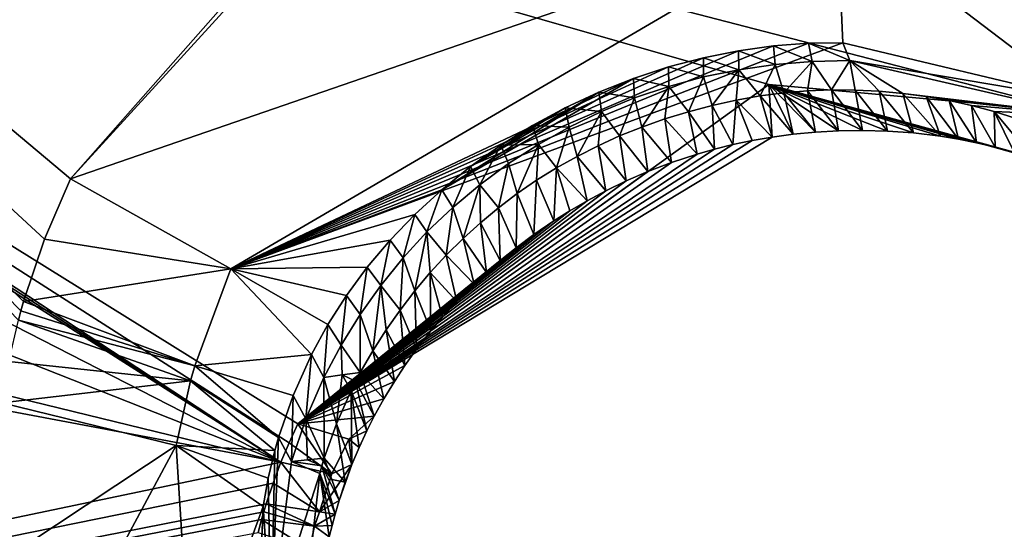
# Model space of a CAD drawing. Header units: millimetres. Extents: x -147 to 294, y -82 to 275.
# Tile 261 of 609: x 221.51 to 225.28, y 182.92 to 184.87. Entities that reach past the tile are written whole.
import ezdxf

# ---------------------------------------------------------------- set-up
doc = ezdxf.new("R2010")
doc.units = ezdxf.units.MM
doc.header["$LTSCALE"] = 67.506716
for name, color, linetype in [('1928', 7, 'CONTINUOUS'), ('1933', 7, 'CONTINUOUS'), ('1934', 7, 'CONTINUOUS'), ('1945', 7, 'CONTINUOUS'), ('2923', 7, 'CONTINUOUS'), ('2924', 7, 'CONTINUOUS'), ('2925', 7, 'CONTINUOUS'), ('2926', 7, 'CONTINUOUS'), ('2927', 7, 'CONTINUOUS'), ('2928', 7, 'CONTINUOUS'), ('2937', 7, 'CONTINUOUS'), ('2938', 7, 'CONTINUOUS'), ('2939', 7, 'CONTINUOUS'), ('2940', 7, 'CONTINUOUS'), ('2944', 7, 'CONTINUOUS'), ('2945', 7, 'CONTINUOUS'), ('2946', 7, 'CONTINUOUS'), ('2947', 7, 'CONTINUOUS'), ('2948', 7, 'CONTINUOUS'), ('2963', 7, 'CONTINUOUS'), ('2964', 7, 'CONTINUOUS'), ('2965', 7, 'CONTINUOUS'), ('2966', 7, 'CONTINUOUS'), ('2967', 7, 'CONTINUOUS'), ('2968', 7, 'CONTINUOUS'), ('752', 7, 'CONTINUOUS'), ('799', 7, 'CONTINUOUS')]:
    doc.layers.add(name, color=color, linetype=linetype)

msp = doc.modelspace()

# ---------------------------------------------------------------- linework, layer by layer
at = {"layer": '1928', "linetype": 'CONTINUOUS'}
for points in [[(225.4924, 187.6743, -15.6592), (217.1582, 186.6917, -15.7358), (225.5631, 184.5175, -16.6081), (225.4924, 187.6743, -15.6592)], [(217.1582, 186.6917, -15.7358), (217.1521, 186.6413, -15.7513), (222.5079, 183.1772, -16.9108), (217.1582, 186.6917, -15.7358)], [(225.5631, 184.5175, -16.6081), (217.1582, 186.6917, -15.7358), (224.3791, 184.6249, -16.526), (225.5631, 184.5175, -16.6081)], [(224.3791, 184.6249, -16.526), (217.1582, 186.6917, -15.7358), (222.573, 183.3247, -16.8667), (224.3791, 184.6249, -16.526)], [(222.573, 183.3247, -16.8667), (217.1582, 186.6917, -15.7358), (222.5391, 183.2515, -16.8885), (222.573, 183.3247, -16.8667)], [(222.5391, 183.2515, -16.8885), (217.1582, 186.6917, -15.7358), (222.5079, 183.1772, -16.9108), (222.5391, 183.2515, -16.8885)], [(217.1521, 186.6413, -15.7513), (217.1449, 186.5911, -15.7668), (222.5079, 183.1772, -16.9108), (217.1521, 186.6413, -15.7513)], [(217.1449, 186.5911, -15.7668), (216.9685, 186.0111, -15.9461), (222.5079, 183.1772, -16.9108), (217.1449, 186.5911, -15.7668)], [(216.9685, 186.0111, -15.9461), (216.6376, 185.4962, -16.1064), (222.5079, 183.1772, -16.9108), (216.9685, 186.0111, -15.9461)], [(216.6376, 185.4962, -16.1064), (215.7096, 184.8348, -16.3169), (222.5079, 183.1772, -16.9108), (216.6376, 185.4962, -16.1064)], [(215.7096, 184.8348, -16.3169), (214.5357, 184.6763, -16.3758), (222.5079, 183.1772, -16.9108), (215.7096, 184.8348, -16.3169)], [(222.5079, 183.1772, -16.9108), (214.5357, 184.6763, -16.3758), (210.7075, 180.709, -17.7779), (222.5079, 183.1772, -16.9108)]]:
    msp.add_3dface(points, dxfattribs=at)
at = {"layer": '1933', "linetype": 'CONTINUOUS'}
for points in [[(221.4647, 183.5641, -19.1757), (221.501, 183.7214, -19.1271), (222.1605, 183.4898, -18.9387), (221.4647, 183.5641, -19.1757)], [(221.4371, 183.4054, -19.225), (221.4647, 183.5641, -19.1757), (222.1605, 183.4898, -18.9387), (221.4371, 183.4054, -19.225)], [(222.1065, 183.2421, -19.0182), (221.4371, 183.4054, -19.225), (222.1605, 183.4898, -18.9387), (222.1065, 183.2421, -19.0182)], [(222.4847, 183.2228, -18.349), (222.1065, 183.2421, -19.0182), (222.1605, 183.4898, -18.9387), (222.4847, 183.2228, -18.349)], [(222.4392, 183.0082, -18.4249), (222.1065, 183.2421, -19.0182), (222.4594, 183.1165, -18.3867), (222.4392, 183.0082, -18.4249)], [(222.4594, 183.1165, -18.3867), (222.1065, 183.2421, -19.0182), (222.4847, 183.2228, -18.349), (222.4594, 183.1165, -18.3867)]]:
    msp.add_3dface(points, dxfattribs=at)
at = {"layer": '1934', "linetype": 'CONTINUOUS'}
for points in [[(221.4371, 183.4054, -19.225), (222.1065, 183.2421, -19.0182), (221.4144, 182.7848, -19.4203), (221.4371, 183.4054, -19.225)], [(221.4144, 182.7848, -19.4203), (222.1065, 183.2421, -19.0182), (221.5277, 182.1663, -19.6186), (221.4144, 182.7848, -19.4203)], [(221.5277, 182.1663, -19.6186), (222.1065, 183.2421, -19.0182), (222.1668, 182.2655, -19.337), (221.5277, 182.1663, -19.6186)], [(222.1065, 183.2421, -19.0182), (222.4392, 183.0082, -18.4249), (222.1668, 182.2655, -19.337), (222.1065, 183.2421, -19.0182)], [(222.1668, 182.2655, -19.337), (222.4392, 183.0082, -18.4249), (222.4961, 182.1647, -18.7214), (222.1668, 182.2655, -19.337)], [(222.4961, 182.1647, -18.7214), (222.4392, 183.0082, -18.4249), (222.422, 182.582, -18.5753), (222.4961, 182.1647, -18.7214)]]:
    msp.add_3dface(points, dxfattribs=at)
at = {"layer": '1945', "linetype": 'CONTINUOUS'}
for points in [[(217.8714, 187.4773, -17.9052), (225.282, 188.3193, -17.8591), (221.7009, 184.2636, -18.962), (217.8714, 187.4773, -17.9052)], [(221.7009, 184.2636, -18.962), (225.282, 188.3193, -17.8591), (222.8818, 185.5571, -18.5949), (221.7009, 184.2636, -18.962)], [(221.501, 183.7214, -19.1271), (217.8714, 187.4773, -17.9052), (221.5107, 183.7578, -19.1159), (221.501, 183.7214, -19.1271)], [(221.5107, 183.7578, -19.1159), (217.8714, 187.4773, -17.9052), (221.5209, 183.7941, -19.1047), (221.5107, 183.7578, -19.1159)], [(221.5209, 183.7941, -19.1047), (217.8714, 187.4773, -17.9052), (221.6008, 184.0324, -19.0319), (221.5209, 183.7941, -19.1047)], [(221.6008, 184.0324, -19.0319), (217.8714, 187.4773, -17.9052), (221.7009, 184.2636, -18.962), (221.6008, 184.0324, -19.0319)]]:
    msp.add_3dface(points, dxfattribs=at)
at = {"layer": '2923', "linetype": 'CONTINUOUS'}
for points in [[(222.5079, 183.1772, -16.9108), (210.7075, 180.709, -17.7779), (222.4781, 183.0979, -16.9347), (222.5079, 183.1772, -16.9108)], [(222.4781, 183.0979, -16.9347), (210.7075, 180.709, -17.7779), (222.4512, 183.0175, -16.9591), (222.4781, 183.0979, -16.9347)], [(222.4512, 183.0175, -16.9591), (210.7075, 180.709, -17.7779), (222.4422, 182.9876, -16.9682), (222.4512, 183.0175, -16.9591)], [(210.7075, 180.709, -17.7779), (222.4335, 182.9577, -16.9773), (222.4422, 182.9876, -16.9682), (210.7075, 180.709, -17.7779)], [(222.4335, 182.9577, -16.9773), (210.7075, 180.709, -17.7779), (222.4202, 182.9081, -16.9924), (222.4335, 182.9577, -16.9773)]]:
    msp.add_3dface(points, dxfattribs=at)
at = {"layer": '2924', "linetype": 'CONTINUOUS'}
for points in [[(222.7155, 182.9786, -17.3049), (222.6363, 182.9329, -17.0822), (222.704, 182.9356, -17.3186), (222.7155, 182.9786, -17.3049)], [(222.4335, 182.9577, -16.9773), (222.4202, 182.9081, -16.9924), (222.6175, 182.8429, -17.1147), (222.4335, 182.9577, -16.9773)], [(222.6363, 182.9329, -17.0822), (222.4335, 182.9577, -16.9773), (222.6175, 182.8429, -17.1147), (222.6363, 182.9329, -17.0822)], [(222.6933, 182.8921, -17.3324), (222.6363, 182.9329, -17.0822), (222.6175, 182.8429, -17.1147), (222.6933, 182.8921, -17.3324)], [(222.704, 182.9356, -17.3186), (222.6363, 182.9329, -17.0822), (222.6933, 182.8921, -17.3324), (222.704, 182.9356, -17.3186)]]:
    msp.add_3dface(points, dxfattribs=at)
at = {"layer": '2925', "linetype": 'CONTINUOUS'}
for points in [[(222.4512, 183.0175, -16.9591), (222.4422, 182.9876, -16.9682), (222.6363, 182.9329, -17.0822), (222.4512, 183.0175, -16.9591)], [(222.4512, 183.0175, -16.9591), (222.6363, 182.9329, -17.0822), (222.6561, 182.9874, -17.07), (222.4512, 183.0175, -16.9591)], [(222.731, 183.0306, -17.2883), (222.6561, 182.9874, -17.07), (222.7155, 182.9786, -17.3049), (222.731, 183.0306, -17.2883)], [(222.4422, 182.9876, -16.9682), (222.4335, 182.9577, -16.9773), (222.6363, 182.9329, -17.0822), (222.4422, 182.9876, -16.9682)], [(222.6363, 182.9329, -17.0822), (222.7155, 182.9786, -17.3049), (222.6561, 182.9874, -17.07), (222.6363, 182.9329, -17.0822)]]:
    msp.add_3dface(points, dxfattribs=at)
at = {"layer": '2926', "linetype": 'CONTINUOUS'}
for points in [[(222.5079, 183.1772, -16.9108), (222.4781, 183.0979, -16.9347), (222.6561, 182.9874, -17.07), (222.5079, 183.1772, -16.9108)], [(222.5079, 183.1772, -16.9108), (222.6561, 182.9874, -17.07), (222.7031, 183.1327, -17.0209), (222.5079, 183.1772, -16.9108)], [(222.6561, 182.9874, -17.07), (222.731, 183.0306, -17.2883), (222.7804, 183.1692, -17.2443), (222.6561, 182.9874, -17.07)], [(222.7031, 183.1327, -17.0209), (222.6561, 182.9874, -17.07), (222.7804, 183.1692, -17.2443), (222.7031, 183.1327, -17.0209)], [(222.7804, 183.1692, -17.2443), (222.731, 183.0306, -17.2883), (222.7544, 183.1006, -17.2661), (222.7804, 183.1692, -17.2443)], [(222.4781, 183.0979, -16.9347), (222.4512, 183.0175, -16.9591), (222.6561, 182.9874, -17.07), (222.4781, 183.0979, -16.9347)]]:
    msp.add_3dface(points, dxfattribs=at)
at = {"layer": '2927', "linetype": 'CONTINUOUS'}
for points in [[(222.573, 183.3247, -16.8667), (222.5391, 183.2515, -16.8885), (222.7031, 183.1327, -17.0209), (222.573, 183.3247, -16.8667)], [(222.573, 183.3247, -16.8667), (222.7031, 183.1327, -17.0209), (222.7686, 183.2664, -16.9887), (222.573, 183.3247, -16.8667)], [(222.8372, 183.2973, -17.204), (222.7686, 183.2664, -16.9887), (222.8076, 183.2337, -17.224), (222.8372, 183.2973, -17.204)], [(222.5391, 183.2515, -16.8885), (222.5079, 183.1772, -16.9108), (222.7031, 183.1327, -17.0209), (222.5391, 183.2515, -16.8885)], [(222.7031, 183.1327, -17.0209), (222.7804, 183.1692, -17.2443), (222.7686, 183.2664, -16.9887), (222.7031, 183.1327, -17.0209)], [(222.7686, 183.2664, -16.9887), (222.7804, 183.1692, -17.2443), (222.8076, 183.2337, -17.224), (222.7686, 183.2664, -16.9887)]]:
    msp.add_3dface(points, dxfattribs=at)
at = {"layer": '2928', "linetype": 'CONTINUOUS'}
for points in [[(224.3791, 184.6249, -16.526), (222.573, 183.3247, -16.8667), (224.3922, 184.4238, -16.88), (224.3791, 184.6249, -16.526)], [(225.5631, 184.5175, -16.6081), (224.3791, 184.6249, -16.526), (225.3935, 184.343, -16.9375), (225.5631, 184.5175, -16.6081)], [(225.3935, 184.343, -16.9375), (224.3791, 184.6249, -16.526), (225.32, 184.3658, -16.9278), (225.3935, 184.343, -16.9375)], [(225.32, 184.3658, -16.9278), (224.3791, 184.6249, -16.526), (225.2475, 184.3854, -16.9191), (225.32, 184.3658, -16.9278)], [(225.2475, 184.3854, -16.9191), (224.3791, 184.6249, -16.526), (225.1762, 184.402, -16.9115), (225.2475, 184.3854, -16.9191)], [(225.1762, 184.402, -16.9115), (224.3791, 184.6249, -16.526), (225.1064, 184.4158, -16.9048), (225.1762, 184.402, -16.9115)], [(225.1064, 184.4158, -16.9048), (224.3791, 184.6249, -16.526), (225.0379, 184.4269, -16.8991), (225.1064, 184.4158, -16.9048)], [(225.0379, 184.4269, -16.8991), (224.3791, 184.6249, -16.526), (224.9346, 184.4394, -16.8917), (225.0379, 184.4269, -16.8991)], [(224.9346, 184.4394, -16.8917), (224.3791, 184.6249, -16.526), (224.8349, 184.4468, -16.8862), (224.9346, 184.4394, -16.8917)], [(224.8349, 184.4468, -16.8862), (224.3791, 184.6249, -16.526), (224.7387, 184.4495, -16.8823), (224.8349, 184.4468, -16.8862)], [(224.7387, 184.4495, -16.8823), (224.3791, 184.6249, -16.526), (224.6464, 184.4481, -16.8799), (224.7387, 184.4495, -16.8823)], [(224.6464, 184.4481, -16.8799), (224.3791, 184.6249, -16.526), (224.5578, 184.4431, -16.8788), (224.6464, 184.4481, -16.8799)], [(224.5578, 184.4431, -16.8788), (224.3791, 184.6249, -16.526), (224.4731, 184.4348, -16.8789), (224.5578, 184.4431, -16.8788)], [(224.4731, 184.4348, -16.8789), (224.3791, 184.6249, -16.526), (224.3922, 184.4238, -16.88), (224.4731, 184.4348, -16.8789)], [(224.3922, 184.4238, -16.88), (222.573, 183.3247, -16.8667), (224.315, 184.4103, -16.8821), (224.3922, 184.4238, -16.88)], [(224.315, 184.4103, -16.8821), (222.573, 183.3247, -16.8667), (224.2414, 184.3947, -16.885), (224.315, 184.4103, -16.8821)], [(224.2414, 184.3947, -16.885), (222.573, 183.3247, -16.8667), (224.1713, 184.3773, -16.8885), (224.2414, 184.3947, -16.885)], [(224.1713, 184.3773, -16.8885), (222.573, 183.3247, -16.8667), (224.1047, 184.3584, -16.8927), (224.1713, 184.3773, -16.8885)], [(224.1047, 184.3584, -16.8927), (222.573, 183.3247, -16.8667), (224.0064, 184.3263, -16.9003), (224.1047, 184.3584, -16.8927)], [(224.0064, 184.3263, -16.9003), (222.573, 183.3247, -16.8667), (223.9156, 184.2918, -16.9089), (224.0064, 184.3263, -16.9003)], [(223.9156, 184.2918, -16.9089), (222.573, 183.3247, -16.8667), (223.8317, 184.2555, -16.9183), (223.9156, 184.2918, -16.9089)], [(223.8317, 184.2555, -16.9183), (222.573, 183.3247, -16.8667), (223.754, 184.218, -16.9282), (223.8317, 184.2555, -16.9183)], [(223.754, 184.218, -16.9282), (222.573, 183.3247, -16.8667), (223.6822, 184.1799, -16.9386), (223.754, 184.218, -16.9282)], [(223.6822, 184.1799, -16.9386), (222.573, 183.3247, -16.8667), (223.616, 184.1415, -16.9492), (223.6822, 184.1799, -16.9386)], [(223.616, 184.1415, -16.9492), (222.573, 183.3247, -16.8667), (223.555, 184.1033, -16.96), (223.616, 184.1415, -16.9492)], [(223.555, 184.1033, -16.96), (222.573, 183.3247, -16.8667), (223.4779, 184.0506, -16.975), (223.555, 184.1033, -16.96)], [(223.4779, 184.0506, -16.975), (222.573, 183.3247, -16.8667), (223.4096, 183.9996, -16.9897), (223.4779, 184.0506, -16.975)], [(223.4096, 183.9996, -16.9897), (222.573, 183.3247, -16.8667), (223.3492, 183.9507, -17.004), (223.4096, 183.9996, -16.9897)], [(223.3492, 183.9507, -17.004), (222.573, 183.3247, -16.8667), (223.2958, 183.9043, -17.0177), (223.3492, 183.9507, -17.004)], [(223.2958, 183.9043, -17.0177), (222.573, 183.3247, -16.8667), (223.2486, 183.8605, -17.0308), (223.2958, 183.9043, -17.0177)], [(223.2486, 183.8605, -17.0308), (222.573, 183.3247, -16.8667), (223.182, 183.7934, -17.0509), (223.2486, 183.8605, -17.0308)], [(223.182, 183.7934, -17.0509), (222.573, 183.3247, -16.8667), (223.1275, 183.7337, -17.069), (223.182, 183.7934, -17.0509)], [(223.1275, 183.7337, -17.069), (222.573, 183.3247, -16.8667), (223.0826, 183.6805, -17.0852), (223.1275, 183.7337, -17.069)], [(223.0826, 183.6805, -17.0852), (222.573, 183.3247, -16.8667), (223.0281, 183.6106, -17.1065), (223.0826, 183.6805, -17.0852)], [(223.0281, 183.6106, -17.1065), (222.573, 183.3247, -16.8667), (222.9834, 183.5481, -17.1258), (223.0281, 183.6106, -17.1065)], [(222.9834, 183.5481, -17.1258), (222.573, 183.3247, -16.8667), (222.9431, 183.4871, -17.1447), (222.9834, 183.5481, -17.1258)], [(222.9431, 183.4871, -17.1447), (222.573, 183.3247, -16.8667), (222.9031, 183.4211, -17.1652), (222.9431, 183.4871, -17.1447)], [(222.9031, 183.4211, -17.1652), (222.573, 183.3247, -16.8667), (222.8659, 183.3536, -17.1864), (222.9031, 183.4211, -17.1652)], [(222.573, 183.3247, -16.8667), (222.7686, 183.2664, -16.9887), (222.8659, 183.3536, -17.1864), (222.573, 183.3247, -16.8667)], [(222.7686, 183.2664, -16.9887), (222.8372, 183.2973, -17.204), (222.8659, 183.3536, -17.1864), (222.7686, 183.2664, -16.9887)]]:
    msp.add_3dface(points, dxfattribs=at)
at = {"layer": '2937', "linetype": 'CONTINUOUS'}
for points in [[(222.6566, 183.1347, -17.9754), (222.6933, 182.8921, -17.3324), (222.5894, 182.5379, -18.1603), (222.6566, 183.1347, -17.9754)], [(222.7155, 182.9786, -17.3049), (222.704, 182.9356, -17.3186), (222.6566, 183.1347, -17.9754), (222.7155, 182.9786, -17.3049)], [(222.704, 182.9356, -17.3186), (222.6933, 182.8921, -17.3324), (222.6566, 183.1347, -17.9754), (222.704, 182.9356, -17.3186)]]:
    msp.add_3dface(points, dxfattribs=at)
at = {"layer": '2938', "linetype": 'CONTINUOUS'}
for points in [[(222.674, 183.193, -17.9578), (222.7025, 183.1117, -17.6226), (222.6651, 183.164, -17.9665), (222.674, 183.193, -17.9578)], [(222.7155, 182.9786, -17.3049), (222.6566, 183.1347, -17.9754), (222.6651, 183.164, -17.9665), (222.7155, 182.9786, -17.3049)], [(222.731, 183.0306, -17.2883), (222.7155, 182.9786, -17.3049), (222.6651, 183.164, -17.9665), (222.731, 183.0306, -17.2883)], [(222.7025, 183.1117, -17.6226), (222.731, 183.0306, -17.2883), (222.6651, 183.164, -17.9665), (222.7025, 183.1117, -17.6226)]]:
    msp.add_3dface(points, dxfattribs=at)
at = {"layer": '2939', "linetype": 'CONTINUOUS'}
for points in [[(222.7772, 183.4527, -17.8798), (222.7804, 183.1692, -17.2443), (222.7207, 183.3245, -17.9182), (222.7772, 183.4527, -17.8798)], [(222.8076, 183.2337, -17.224), (222.7804, 183.1692, -17.2443), (222.7772, 183.4527, -17.8798), (222.8076, 183.2337, -17.224)], [(222.8372, 183.2973, -17.204), (222.8076, 183.2337, -17.224), (222.7772, 183.4527, -17.8798), (222.8372, 183.2973, -17.204)], [(222.7544, 183.1006, -17.2661), (222.674, 183.193, -17.9578), (222.7207, 183.3245, -17.9182), (222.7544, 183.1006, -17.2661)], [(222.7804, 183.1692, -17.2443), (222.7544, 183.1006, -17.2661), (222.7207, 183.3245, -17.9182), (222.7804, 183.1692, -17.2443)], [(222.674, 183.193, -17.9578), (222.7544, 183.1006, -17.2661), (222.7025, 183.1117, -17.6226), (222.674, 183.193, -17.9578)], [(222.731, 183.0306, -17.2883), (222.7025, 183.1117, -17.6226), (222.7544, 183.1006, -17.2661), (222.731, 183.0306, -17.2883)]]:
    msp.add_3dface(points, dxfattribs=at)
at = {"layer": '2940', "linetype": 'CONTINUOUS'}
for points in [[(224.619, 184.6044, -17.5876), (224.6464, 184.4481, -16.8799), (224.5276, 184.6009, -17.585), (224.619, 184.6044, -17.5876)], [(224.7387, 184.4495, -16.8823), (224.6464, 184.4481, -16.8799), (224.619, 184.6044, -17.5876), (224.7387, 184.4495, -16.8823)], [(224.7106, 184.6039, -17.5914), (224.7387, 184.4495, -16.8823), (224.619, 184.6044, -17.5876), (224.7106, 184.6039, -17.5914)], [(224.8349, 184.4468, -16.8862), (224.7387, 184.4495, -16.8823), (224.7106, 184.6039, -17.5914), (224.8349, 184.4468, -16.8862)], [(224.8021, 184.5994, -17.5964), (224.8349, 184.4468, -16.8862), (224.7106, 184.6039, -17.5914), (224.8021, 184.5994, -17.5964)], [(224.254, 184.5653, -17.5854), (224.2414, 184.3947, -16.885), (224.162, 184.5451, -17.5881), (224.254, 184.5653, -17.5854)], [(224.315, 184.4103, -16.8821), (224.2414, 184.3947, -16.885), (224.254, 184.5653, -17.5854), (224.315, 184.4103, -16.8821)], [(224.3459, 184.5815, -17.5839), (224.3922, 184.4238, -16.88), (224.254, 184.5653, -17.5854), (224.3459, 184.5815, -17.5839)], [(224.3922, 184.4238, -16.88), (224.315, 184.4103, -16.8821), (224.254, 184.5653, -17.5854), (224.3922, 184.4238, -16.88)], [(224.4368, 184.5934, -17.5838), (224.4731, 184.4348, -16.8789), (224.3459, 184.5815, -17.5839), (224.4368, 184.5934, -17.5838)], [(224.4731, 184.4348, -16.8789), (224.3922, 184.4238, -16.88), (224.3459, 184.5815, -17.5839), (224.4731, 184.4348, -16.8789)], [(224.5276, 184.6009, -17.585), (224.5578, 184.4431, -16.8788), (224.4368, 184.5934, -17.5838), (224.5276, 184.6009, -17.585)], [(224.5578, 184.4431, -16.8788), (224.4731, 184.4348, -16.8789), (224.4368, 184.5934, -17.5838), (224.5578, 184.4431, -16.8788)], [(224.6464, 184.4481, -16.8799), (224.5578, 184.4431, -16.8788), (224.5276, 184.6009, -17.585), (224.6464, 184.4481, -16.8799)], [(224.9346, 184.4394, -16.8917), (224.8349, 184.4468, -16.8862), (224.8021, 184.5994, -17.5964), (224.9346, 184.4394, -16.8917)], [(224.8928, 184.5912, -17.6026), (224.9346, 184.4394, -16.8917), (224.8021, 184.5994, -17.5964), (224.8928, 184.5912, -17.6026)], [(225.0379, 184.4269, -16.8991), (224.9346, 184.4394, -16.8917), (224.8928, 184.5912, -17.6026), (225.0379, 184.4269, -16.8991)], [(224.9824, 184.5793, -17.61), (225.0379, 184.4269, -16.8991), (224.8928, 184.5912, -17.6026), (224.9824, 184.5793, -17.61)], [(225.1064, 184.4158, -16.9048), (225.0379, 184.4269, -16.8991), (224.9824, 184.5793, -17.61), (225.1064, 184.4158, -16.9048)], [(225.0704, 184.5639, -17.6183), (225.1064, 184.4158, -16.9048), (224.9824, 184.5793, -17.61), (225.0704, 184.5639, -17.6183)], [(225.1762, 184.402, -16.9115), (225.1064, 184.4158, -16.9048), (225.0704, 184.5639, -17.6183), (225.1762, 184.402, -16.9115)], [(225.1569, 184.5448, -17.6278), (225.1762, 184.402, -16.9115), (225.0704, 184.5639, -17.6183), (225.1569, 184.5448, -17.6278)], [(224.162, 184.5451, -17.5881), (224.1713, 184.3773, -16.8885), (224.0705, 184.521, -17.5921), (224.162, 184.5451, -17.5881)], [(224.2414, 184.3947, -16.885), (224.1713, 184.3773, -16.8885), (224.162, 184.5451, -17.5881), (224.2414, 184.3947, -16.885)], [(225.2475, 184.3854, -16.9191), (225.1762, 184.402, -16.9115), (225.1569, 184.5448, -17.6278), (225.2475, 184.3854, -16.9191)], [(225.243, 184.5216, -17.6385), (225.2475, 184.3854, -16.9191), (225.1569, 184.5448, -17.6278), (225.243, 184.5216, -17.6385)], [(223.9803, 184.4933, -17.5973), (224.0064, 184.3263, -16.9003), (223.8921, 184.4622, -17.6037), (223.9803, 184.4933, -17.5973)], [(224.0705, 184.521, -17.5921), (224.1047, 184.3584, -16.8927), (223.9803, 184.4933, -17.5973), (224.0705, 184.521, -17.5921)], [(224.1047, 184.3584, -16.8927), (224.0064, 184.3263, -16.9003), (223.9803, 184.4933, -17.5973), (224.1047, 184.3584, -16.8927)], [(224.1713, 184.3773, -16.8885), (224.1047, 184.3584, -16.8927), (224.0705, 184.521, -17.5921), (224.1713, 184.3773, -16.8885)], [(225.3935, 184.343, -16.9375), (225.32, 184.3658, -16.9278), (225.243, 184.5216, -17.6385), (225.3935, 184.343, -16.9375)], [(225.3284, 184.4945, -17.6504), (225.3935, 184.343, -16.9375), (225.243, 184.5216, -17.6385), (225.3284, 184.4945, -17.6504)], [(225.32, 184.3658, -16.9278), (225.2475, 184.3854, -16.9191), (225.243, 184.5216, -17.6385), (225.32, 184.3658, -16.9278)], [(223.8921, 184.4622, -17.6037), (223.9156, 184.2918, -16.9089), (223.8066, 184.4279, -17.6112), (223.8921, 184.4622, -17.6037)], [(224.0064, 184.3263, -16.9003), (223.9156, 184.2918, -16.9089), (223.8921, 184.4622, -17.6037), (224.0064, 184.3263, -16.9003)], [(223.8066, 184.4279, -17.6112), (223.8317, 184.2555, -16.9183), (223.7242, 184.3906, -17.6198), (223.8066, 184.4279, -17.6112)], [(223.9156, 184.2918, -16.9089), (223.8317, 184.2555, -16.9183), (223.8066, 184.4279, -17.6112), (223.9156, 184.2918, -16.9089)], [(223.7242, 184.3906, -17.6198), (223.754, 184.218, -16.9282), (223.6436, 184.3498, -17.6295), (223.7242, 184.3906, -17.6198)], [(223.8317, 184.2555, -16.9183), (223.754, 184.218, -16.9282), (223.7242, 184.3906, -17.6198), (223.8317, 184.2555, -16.9183)], [(223.6436, 184.3498, -17.6295), (223.6822, 184.1799, -16.9386), (223.5649, 184.3055, -17.6405), (223.6436, 184.3498, -17.6295)], [(223.754, 184.218, -16.9282), (223.6822, 184.1799, -16.9386), (223.6436, 184.3498, -17.6295), (223.754, 184.218, -16.9282)], [(223.5649, 184.3055, -17.6405), (223.555, 184.1033, -16.96), (223.4883, 184.2579, -17.6526), (223.5649, 184.3055, -17.6405)], [(223.616, 184.1415, -16.9492), (223.555, 184.1033, -16.96), (223.5649, 184.3055, -17.6405), (223.616, 184.1415, -16.9492)], [(223.6822, 184.1799, -16.9386), (223.616, 184.1415, -16.9492), (223.5649, 184.3055, -17.6405), (223.6822, 184.1799, -16.9386)], [(223.4883, 184.2579, -17.6526), (223.4779, 184.0506, -16.975), (223.414, 184.2069, -17.6658), (223.4883, 184.2579, -17.6526)], [(223.555, 184.1033, -16.96), (223.4779, 184.0506, -16.975), (223.4883, 184.2579, -17.6526), (223.555, 184.1033, -16.96)], [(223.414, 184.2069, -17.6658), (223.4096, 183.9996, -16.9897), (223.3421, 184.1527, -17.6802), (223.414, 184.2069, -17.6658)], [(223.4779, 184.0506, -16.975), (223.4096, 183.9996, -16.9897), (223.414, 184.2069, -17.6658), (223.4779, 184.0506, -16.975)], [(223.3421, 184.1527, -17.6802), (223.3492, 183.9507, -17.004), (223.2728, 184.0953, -17.6956), (223.3421, 184.1527, -17.6802)], [(223.4096, 183.9996, -16.9897), (223.3492, 183.9507, -17.004), (223.3421, 184.1527, -17.6802), (223.4096, 183.9996, -16.9897)], [(223.2728, 184.0953, -17.6956), (223.2958, 183.9043, -17.0177), (223.2062, 184.0348, -17.7122), (223.2728, 184.0953, -17.6956)], [(223.3492, 183.9507, -17.004), (223.2958, 183.9043, -17.0177), (223.2728, 184.0953, -17.6956), (223.3492, 183.9507, -17.004)], [(223.2062, 184.0348, -17.7122), (223.2486, 183.8605, -17.0308), (223.1422, 183.9712, -17.7299), (223.2062, 184.0348, -17.7122)], [(223.2958, 183.9043, -17.0177), (223.2486, 183.8605, -17.0308), (223.2062, 184.0348, -17.7122), (223.2958, 183.9043, -17.0177)], [(223.1422, 183.9712, -17.7299), (223.182, 183.7934, -17.0509), (223.0808, 183.9043, -17.7487), (223.1422, 183.9712, -17.7299)], [(223.2486, 183.8605, -17.0308), (223.182, 183.7934, -17.0509), (223.1422, 183.9712, -17.7299), (223.2486, 183.8605, -17.0308)], [(223.0808, 183.9043, -17.7487), (223.0826, 183.6805, -17.0852), (223.0219, 183.8342, -17.7686), (223.0808, 183.9043, -17.7487)], [(223.182, 183.7934, -17.0509), (223.1275, 183.7337, -17.069), (223.0808, 183.9043, -17.7487), (223.182, 183.7934, -17.0509)], [(223.1275, 183.7337, -17.069), (223.0826, 183.6805, -17.0852), (223.0808, 183.9043, -17.7487), (223.1275, 183.7337, -17.069)], [(223.0219, 183.8342, -17.7686), (223.0281, 183.6106, -17.1065), (222.9656, 183.7609, -17.7896), (223.0219, 183.8342, -17.7686)], [(223.0826, 183.6805, -17.0852), (223.0281, 183.6106, -17.1065), (223.0219, 183.8342, -17.7686), (223.0826, 183.6805, -17.0852)], [(222.9656, 183.7609, -17.7896), (222.9834, 183.5481, -17.1258), (222.9119, 183.6844, -17.8117), (222.9656, 183.7609, -17.7896)], [(223.0281, 183.6106, -17.1065), (222.9834, 183.5481, -17.1258), (222.9656, 183.7609, -17.7896), (223.0281, 183.6106, -17.1065)], [(222.9119, 183.6844, -17.8117), (222.9431, 183.4871, -17.1447), (222.8608, 183.6047, -17.8349), (222.9119, 183.6844, -17.8117)], [(222.9834, 183.5481, -17.1258), (222.9431, 183.4871, -17.1447), (222.9119, 183.6844, -17.8117), (222.9834, 183.5481, -17.1258)], [(222.8608, 183.6047, -17.8349), (222.9031, 183.4211, -17.1652), (222.8124, 183.5218, -17.8593), (222.8608, 183.6047, -17.8349)], [(222.9431, 183.4871, -17.1447), (222.9031, 183.4211, -17.1652), (222.8608, 183.6047, -17.8349), (222.9431, 183.4871, -17.1447)], [(222.8124, 183.5218, -17.8593), (222.8659, 183.3536, -17.1864), (222.7945, 183.4876, -17.8694), (222.8124, 183.5218, -17.8593)], [(222.9031, 183.4211, -17.1652), (222.8659, 183.3536, -17.1864), (222.8124, 183.5218, -17.8593), (222.9031, 183.4211, -17.1652)], [(222.8372, 183.2973, -17.204), (222.7772, 183.4527, -17.8798), (222.7945, 183.4876, -17.8694), (222.8372, 183.2973, -17.204)], [(222.8659, 183.3536, -17.1864), (222.8372, 183.2973, -17.204), (222.7945, 183.4876, -17.8694), (222.8659, 183.3536, -17.1864)]]:
    msp.add_3dface(points, dxfattribs=at)
at = {"layer": '2944', "linetype": 'CONTINUOUS'}
for points in [[(224.6488, 186.0404, -18.5126), (226.4805, 184.3874, -18.7694), (224.6417, 185.2778, -18.4355), (224.6488, 186.0404, -18.5126)], [(224.6488, 186.0404, -18.5126), (227.035, 184.9122, -18.9662), (226.4805, 184.3874, -18.7694), (224.6488, 186.0404, -18.5126)], [(224.6417, 185.2778, -18.4355), (226.4805, 184.3874, -18.7694), (225.5744, 184.5674, -17.8976), (224.6417, 185.2778, -18.4355)], [(224.6635, 184.7847, -17.8103), (224.6417, 185.2778, -18.4355), (225.5744, 184.5674, -17.8976), (224.6635, 184.7847, -17.8103)]]:
    msp.add_3dface(points, dxfattribs=at)
at = {"layer": '2945', "linetype": 'CONTINUOUS'}
for points in [[(221.7009, 184.2636, -18.962), (222.8818, 185.5571, -18.5949), (224.6417, 185.2778, -18.4355), (221.7009, 184.2636, -18.962)], [(221.7009, 184.2636, -18.962), (224.6417, 185.2778, -18.4355), (222.3155, 183.9193, -18.8116), (221.7009, 184.2636, -18.962)], [(224.6417, 185.2778, -18.4355), (224.6635, 184.7847, -17.8103), (222.3155, 183.9193, -18.8116), (224.6417, 185.2778, -18.4355)], [(222.3155, 183.9193, -18.8116), (224.6635, 184.7847, -17.8103), (224.5309, 184.783, -17.8095), (222.3155, 183.9193, -18.8116)], [(224.3972, 184.7729, -17.8117), (222.3155, 183.9193, -18.8116), (224.5309, 184.783, -17.8095), (224.3972, 184.7729, -17.8117)], [(224.2629, 184.7545, -17.8169), (222.3155, 183.9193, -18.8116), (224.3972, 184.7729, -17.8117), (224.2629, 184.7545, -17.8169)], [(224.1284, 184.7277, -17.8251), (222.3155, 183.9193, -18.8116), (224.2629, 184.7545, -17.8169), (224.1284, 184.7277, -17.8251)], [(223.9941, 184.6925, -17.8363), (222.3155, 183.9193, -18.8116), (224.1284, 184.7277, -17.8251), (223.9941, 184.6925, -17.8363)], [(223.86, 184.6486, -17.8507), (222.3155, 183.9193, -18.8116), (223.9941, 184.6925, -17.8363), (223.86, 184.6486, -17.8507)], [(223.1252, 184.2218, -17.997), (222.3155, 183.9193, -18.8116), (223.86, 184.6486, -17.8507), (223.1252, 184.2218, -17.997)], [(223.7274, 184.5963, -17.8683), (223.1252, 184.2218, -17.997), (223.86, 184.6486, -17.8507), (223.7274, 184.5963, -17.8683)], [(223.2354, 184.3107, -17.9661), (223.1252, 184.2218, -17.997), (223.7274, 184.5963, -17.8683), (223.2354, 184.3107, -17.9661)], [(223.5977, 184.5359, -17.8887), (223.2354, 184.3107, -17.9661), (223.7274, 184.5963, -17.8683), (223.5977, 184.5359, -17.8887)], [(223.3516, 184.393, -17.9376), (223.2354, 184.3107, -17.9661), (223.5977, 184.5359, -17.8887), (223.3516, 184.393, -17.9376)], [(223.4725, 184.4681, -17.9118), (223.3516, 184.393, -17.9376), (223.5977, 184.5359, -17.8887), (223.4725, 184.4681, -17.9118)], [(223.0219, 184.1274, -18.03), (222.3155, 183.9193, -18.8116), (223.1252, 184.2218, -17.997), (223.0219, 184.1274, -18.03)], [(222.9266, 184.0284, -18.0646), (222.3155, 183.9193, -18.8116), (223.0219, 184.1274, -18.03), (222.9266, 184.0284, -18.0646)], [(222.839, 183.9248, -18.1008), (222.3155, 183.9193, -18.8116), (222.9266, 184.0284, -18.0646), (222.839, 183.9248, -18.1008)], [(222.7594, 183.8171, -18.1387), (222.3155, 183.9193, -18.8116), (222.839, 183.9248, -18.1008), (222.7594, 183.8171, -18.1387)], [(222.6251, 183.5906, -18.2189), (222.3155, 183.9193, -18.8116), (222.688, 183.7055, -18.1781), (222.6251, 183.5906, -18.2189)], [(222.688, 183.7055, -18.1781), (222.3155, 183.9193, -18.8116), (222.7594, 183.8171, -18.1387), (222.688, 183.7055, -18.1781)]]:
    msp.add_3dface(points, dxfattribs=at)
at = {"layer": '2946', "linetype": 'CONTINUOUS'}
for points in [[(221.6008, 184.0324, -19.0319), (221.7009, 184.2636, -18.962), (222.3155, 183.9193, -18.8116), (221.6008, 184.0324, -19.0319)], [(221.5209, 183.7941, -19.1047), (221.6008, 184.0324, -19.0319), (222.3155, 183.9193, -18.8116), (221.5209, 183.7941, -19.1047)], [(221.5209, 183.7941, -19.1047), (222.3155, 183.9193, -18.8116), (222.1771, 183.5466, -18.9205), (221.5209, 183.7941, -19.1047)], [(222.3155, 183.9193, -18.8116), (222.6251, 183.5906, -18.2189), (222.1771, 183.5466, -18.9205), (222.3155, 183.9193, -18.8116)], [(222.1771, 183.5466, -18.9205), (222.6251, 183.5906, -18.2189), (222.555, 183.4337, -18.2744), (222.1771, 183.5466, -18.9205)], [(222.4988, 183.2721, -18.3316), (222.1771, 183.5466, -18.9205), (222.555, 183.4337, -18.2744), (222.4988, 183.2721, -18.3316)]]:
    msp.add_3dface(points, dxfattribs=at)
at = {"layer": '2947', "linetype": 'CONTINUOUS'}
for points in [[(221.5107, 183.7578, -19.1159), (221.5209, 183.7941, -19.1047), (222.1771, 183.5466, -18.9205), (221.5107, 183.7578, -19.1159)], [(221.501, 183.7214, -19.1271), (221.5107, 183.7578, -19.1159), (222.1771, 183.5466, -18.9205), (221.501, 183.7214, -19.1271)], [(222.1605, 183.4898, -18.9387), (221.501, 183.7214, -19.1271), (222.1771, 183.5466, -18.9205), (222.1605, 183.4898, -18.9387)], [(222.1605, 183.4898, -18.9387), (222.1771, 183.5466, -18.9205), (222.4988, 183.2721, -18.3316), (222.1605, 183.4898, -18.9387)], [(222.1605, 183.4898, -18.9387), (222.4988, 183.2721, -18.3316), (222.4847, 183.2228, -18.349), (222.1605, 183.4898, -18.9387)]]:
    msp.add_3dface(points, dxfattribs=at)
at = {"layer": '2948', "linetype": 'CONTINUOUS'}
for points in [[(222.4847, 183.2228, -18.349), (222.4988, 183.2721, -18.3316), (222.4707, 182.5527, -18.1527), (222.4847, 183.2228, -18.349)], [(222.4707, 182.5527, -18.1527), (222.4988, 183.2721, -18.3316), (222.548, 183.1807, -17.9583), (222.4707, 182.5527, -18.1527)], [(222.4594, 183.1165, -18.3867), (222.4847, 183.2228, -18.349), (222.4707, 182.5527, -18.1527), (222.4594, 183.1165, -18.3867)], [(222.4392, 183.0082, -18.4249), (222.4594, 183.1165, -18.3867), (222.4707, 182.5527, -18.1527), (222.4392, 183.0082, -18.4249)], [(222.422, 182.582, -18.5753), (222.4392, 183.0082, -18.4249), (222.4707, 182.5527, -18.1527), (222.422, 182.582, -18.5753)]]:
    msp.add_3dface(points, dxfattribs=at)
at = {"layer": '2963', "linetype": 'CONTINUOUS'}
for points in [[(222.6566, 183.1347, -17.9754), (222.4707, 182.5527, -18.1527), (222.548, 183.1807, -17.9583), (222.6566, 183.1347, -17.9754)], [(222.6651, 183.164, -17.9665), (222.548, 183.1807, -17.9583), (222.6102, 183.1868, -17.958), (222.6651, 183.164, -17.9665)], [(222.6651, 183.164, -17.9665), (222.6566, 183.1347, -17.9754), (222.548, 183.1807, -17.9583), (222.6651, 183.164, -17.9665)], [(222.674, 183.193, -17.9578), (222.6651, 183.164, -17.9665), (222.6102, 183.1868, -17.958), (222.674, 183.193, -17.9578)], [(222.6566, 183.1347, -17.9754), (222.5894, 182.5379, -18.1603), (222.4707, 182.5527, -18.1527), (222.6566, 183.1347, -17.9754)]]:
    msp.add_3dface(points, dxfattribs=at)
at = {"layer": '2964', "linetype": 'CONTINUOUS'}
for points in [[(222.7207, 183.3245, -17.9182), (222.6718, 183.5018, -17.8617), (222.7421, 183.5119, -17.8605), (222.7207, 183.3245, -17.9182)], [(222.7772, 183.4527, -17.8798), (222.7207, 183.3245, -17.9182), (222.7421, 183.5119, -17.8605), (222.7772, 183.4527, -17.8798)], [(222.8124, 183.5218, -17.8593), (222.7945, 183.4876, -17.8694), (222.7421, 183.5119, -17.8605), (222.8124, 183.5218, -17.8593)], [(222.7945, 183.4876, -17.8694), (222.7772, 183.4527, -17.8798), (222.7421, 183.5119, -17.8605), (222.7945, 183.4876, -17.8694)], [(222.6718, 183.5018, -17.8617), (222.674, 183.193, -17.9578), (222.603, 183.3436, -17.9091), (222.6718, 183.5018, -17.8617)], [(222.7207, 183.3245, -17.9182), (222.674, 183.193, -17.9578), (222.6718, 183.5018, -17.8617), (222.7207, 183.3245, -17.9182)], [(222.6102, 183.1868, -17.958), (222.548, 183.1807, -17.9583), (222.603, 183.3436, -17.9091), (222.6102, 183.1868, -17.958)], [(222.674, 183.193, -17.9578), (222.6102, 183.1868, -17.958), (222.603, 183.3436, -17.9091), (222.674, 183.193, -17.9578)]]:
    msp.add_3dface(points, dxfattribs=at)
at = {"layer": '2965', "linetype": 'CONTINUOUS'}
for points in [[(222.555, 183.4337, -18.2744), (222.6251, 183.5906, -18.2189), (222.603, 183.3436, -17.9091), (222.555, 183.4337, -18.2744)], [(222.6251, 183.5906, -18.2189), (222.6718, 183.5018, -17.8617), (222.603, 183.3436, -17.9091), (222.6251, 183.5906, -18.2189)], [(222.4988, 183.2721, -18.3316), (222.555, 183.4337, -18.2744), (222.548, 183.1807, -17.9583), (222.4988, 183.2721, -18.3316)], [(222.548, 183.1807, -17.9583), (222.555, 183.4337, -18.2744), (222.603, 183.3436, -17.9091), (222.548, 183.1807, -17.9583)]]:
    msp.add_3dface(points, dxfattribs=at)
at = {"layer": '2966', "linetype": 'CONTINUOUS'}
for points in [[(224.1284, 184.7277, -17.8251), (224.2629, 184.7545, -17.8169), (224.2645, 184.6818, -17.5503), (224.1284, 184.7277, -17.8251)], [(224.2629, 184.7545, -17.8169), (224.3972, 184.7729, -17.8117), (224.4035, 184.7016, -17.5496), (224.2629, 184.7545, -17.8169)], [(224.2645, 184.6818, -17.5503), (224.2629, 184.7545, -17.8169), (224.4035, 184.7016, -17.5496), (224.2645, 184.6818, -17.5503)], [(224.3972, 184.7729, -17.8117), (224.5309, 184.783, -17.8095), (224.5454, 184.7134, -17.5515), (224.3972, 184.7729, -17.8117)], [(224.4035, 184.7016, -17.5496), (224.3972, 184.7729, -17.8117), (224.5454, 184.7134, -17.5515), (224.4035, 184.7016, -17.5496)], [(224.5309, 184.783, -17.8095), (224.6635, 184.7847, -17.8103), (224.6902, 184.7173, -17.5561), (224.5309, 184.783, -17.8095)], [(224.5454, 184.7134, -17.5515), (224.5309, 184.783, -17.8095), (224.6902, 184.7173, -17.5561), (224.5454, 184.7134, -17.5515)], [(223.9941, 184.6925, -17.8363), (224.1284, 184.7277, -17.8251), (224.1284, 184.654, -17.5536), (223.9941, 184.6925, -17.8363)], [(224.1284, 184.654, -17.5536), (224.1284, 184.7277, -17.8251), (224.2645, 184.6818, -17.5503), (224.1284, 184.654, -17.5536)], [(223.86, 184.6486, -17.8507), (223.9941, 184.6925, -17.8363), (223.9953, 184.6181, -17.5597), (223.86, 184.6486, -17.8507)], [(223.9953, 184.6181, -17.5597), (223.9941, 184.6925, -17.8363), (224.1284, 184.654, -17.5536), (223.9953, 184.6181, -17.5597)], [(223.7274, 184.5963, -17.8683), (223.86, 184.6486, -17.8507), (223.8646, 184.5737, -17.5686), (223.7274, 184.5963, -17.8683)], [(223.8646, 184.5737, -17.5686), (223.86, 184.6486, -17.8507), (223.9953, 184.6181, -17.5597), (223.8646, 184.5737, -17.5686)], [(223.5977, 184.5359, -17.8887), (223.7274, 184.5963, -17.8683), (223.7372, 184.5213, -17.5802), (223.5977, 184.5359, -17.8887)], [(223.7372, 184.5213, -17.5802), (223.7274, 184.5963, -17.8683), (223.8646, 184.5737, -17.5686), (223.7372, 184.5213, -17.5802)], [(223.4725, 184.4681, -17.9118), (223.5977, 184.5359, -17.8887), (223.6138, 184.4616, -17.5942), (223.4725, 184.4681, -17.9118)], [(223.6138, 184.4616, -17.5942), (223.5977, 184.5359, -17.8887), (223.7372, 184.5213, -17.5802), (223.6138, 184.4616, -17.5942)], [(223.3516, 184.393, -17.9376), (223.4725, 184.4681, -17.9118), (223.4953, 184.3951, -17.6106), (223.3516, 184.393, -17.9376)], [(223.4953, 184.3951, -17.6106), (223.4725, 184.4681, -17.9118), (223.6138, 184.4616, -17.5942), (223.4953, 184.3951, -17.6106)], [(223.2354, 184.3107, -17.9661), (223.3516, 184.393, -17.9376), (223.2714, 184.2411, -17.6507), (223.2354, 184.3107, -17.9661)], [(223.2714, 184.2411, -17.6507), (223.3516, 184.393, -17.9376), (223.3812, 184.3218, -17.6294), (223.2714, 184.2411, -17.6507)], [(223.3812, 184.3218, -17.6294), (223.3516, 184.393, -17.9376), (223.4953, 184.3951, -17.6106), (223.3812, 184.3218, -17.6294)], [(223.1252, 184.2218, -17.997), (223.2354, 184.3107, -17.9661), (223.1667, 184.1538, -17.6743), (223.1252, 184.2218, -17.997)], [(223.1667, 184.1538, -17.6743), (223.2354, 184.3107, -17.9661), (223.2714, 184.2411, -17.6507), (223.1667, 184.1538, -17.6743)], [(223.0219, 184.1274, -18.03), (223.1252, 184.2218, -17.997), (223.068, 184.0602, -17.7001), (223.0219, 184.1274, -18.03)], [(223.068, 184.0602, -17.7001), (223.1252, 184.2218, -17.997), (223.1667, 184.1538, -17.6743), (223.068, 184.0602, -17.7001)], [(222.9266, 184.0284, -18.0646), (223.0219, 184.1274, -18.03), (222.9762, 183.9608, -17.7281), (222.9266, 184.0284, -18.0646)], [(222.9762, 183.9608, -17.7281), (223.0219, 184.1274, -18.03), (223.068, 184.0602, -17.7001), (222.9762, 183.9608, -17.7281)], [(222.839, 183.9248, -18.1008), (222.9266, 184.0284, -18.0646), (222.8907, 183.8553, -17.7582), (222.839, 183.9248, -18.1008)], [(222.8907, 183.8553, -17.7582), (222.9266, 184.0284, -18.0646), (222.9762, 183.9608, -17.7281), (222.8907, 183.8553, -17.7582)], [(222.7594, 183.8171, -18.1387), (222.839, 183.9248, -18.1008), (222.8115, 183.7436, -17.7905), (222.7594, 183.8171, -18.1387)], [(222.8115, 183.7436, -17.7905), (222.839, 183.9248, -18.1008), (222.8907, 183.8553, -17.7582), (222.8115, 183.7436, -17.7905)], [(222.688, 183.7055, -18.1781), (222.7594, 183.8171, -18.1387), (222.7385, 183.6258, -17.825), (222.688, 183.7055, -18.1781)], [(222.7385, 183.6258, -17.825), (222.7594, 183.8171, -18.1387), (222.8115, 183.7436, -17.7905), (222.7385, 183.6258, -17.825)], [(222.6251, 183.5906, -18.2189), (222.688, 183.7055, -18.1781), (222.6718, 183.5018, -17.8617), (222.6251, 183.5906, -18.2189)], [(222.6718, 183.5018, -17.8617), (222.688, 183.7055, -18.1781), (222.7385, 183.6258, -17.825), (222.6718, 183.5018, -17.8617)]]:
    msp.add_3dface(points, dxfattribs=at)
at = {"layer": '2967', "linetype": 'CONTINUOUS'}
for points in [[(224.619, 184.6044, -17.5876), (224.5454, 184.7134, -17.5515), (224.6902, 184.7173, -17.5561), (224.619, 184.6044, -17.5876)], [(224.7106, 184.6039, -17.5914), (224.619, 184.6044, -17.5876), (224.6902, 184.7173, -17.5561), (224.7106, 184.6039, -17.5914)], [(224.8928, 184.5912, -17.6026), (224.8021, 184.5994, -17.5964), (224.6902, 184.7173, -17.5561), (224.8928, 184.5912, -17.6026)], [(224.8928, 184.5912, -17.6026), (224.6902, 184.7173, -17.5561), (225.604, 184.5062, -17.6591), (224.8928, 184.5912, -17.6026)], [(224.8021, 184.5994, -17.5964), (224.7106, 184.6039, -17.5914), (224.6902, 184.7173, -17.5561), (224.8021, 184.5994, -17.5964)], [(224.162, 184.5451, -17.5881), (224.1284, 184.654, -17.5536), (224.2645, 184.6818, -17.5503), (224.162, 184.5451, -17.5881)], [(224.254, 184.5653, -17.5854), (224.162, 184.5451, -17.5881), (224.2645, 184.6818, -17.5503), (224.254, 184.5653, -17.5854)], [(224.3459, 184.5815, -17.5839), (224.254, 184.5653, -17.5854), (224.2645, 184.6818, -17.5503), (224.3459, 184.5815, -17.5839)], [(224.3459, 184.5815, -17.5839), (224.2645, 184.6818, -17.5503), (224.4035, 184.7016, -17.5496), (224.3459, 184.5815, -17.5839)], [(224.4368, 184.5934, -17.5838), (224.3459, 184.5815, -17.5839), (224.4035, 184.7016, -17.5496), (224.4368, 184.5934, -17.5838)], [(224.4368, 184.5934, -17.5838), (224.4035, 184.7016, -17.5496), (224.5454, 184.7134, -17.5515), (224.4368, 184.5934, -17.5838)], [(224.5276, 184.6009, -17.585), (224.4368, 184.5934, -17.5838), (224.5454, 184.7134, -17.5515), (224.5276, 184.6009, -17.585)], [(224.619, 184.6044, -17.5876), (224.5276, 184.6009, -17.585), (224.5454, 184.7134, -17.5515), (224.619, 184.6044, -17.5876)], [(224.0705, 184.521, -17.5921), (223.9953, 184.6181, -17.5597), (224.1284, 184.654, -17.5536), (224.0705, 184.521, -17.5921)], [(224.162, 184.5451, -17.5881), (224.0705, 184.521, -17.5921), (224.1284, 184.654, -17.5536), (224.162, 184.5451, -17.5881)], [(223.8921, 184.4622, -17.6037), (223.8646, 184.5737, -17.5686), (223.9953, 184.6181, -17.5597), (223.8921, 184.4622, -17.6037)], [(223.9803, 184.4933, -17.5973), (223.8921, 184.4622, -17.6037), (223.9953, 184.6181, -17.5597), (223.9803, 184.4933, -17.5973)], [(224.0705, 184.521, -17.5921), (223.9803, 184.4933, -17.5973), (223.9953, 184.6181, -17.5597), (224.0705, 184.521, -17.5921)], [(223.8066, 184.4279, -17.6112), (223.7372, 184.5213, -17.5802), (223.8646, 184.5737, -17.5686), (223.8066, 184.4279, -17.6112)], [(223.8921, 184.4622, -17.6037), (223.8066, 184.4279, -17.6112), (223.8646, 184.5737, -17.5686), (223.8921, 184.4622, -17.6037)], [(224.9824, 184.5793, -17.61), (224.8928, 184.5912, -17.6026), (225.604, 184.5062, -17.6591), (224.9824, 184.5793, -17.61)], [(225.0704, 184.5639, -17.6183), (224.9824, 184.5793, -17.61), (225.604, 184.5062, -17.6591), (225.0704, 184.5639, -17.6183)], [(225.1569, 184.5448, -17.6278), (225.0704, 184.5639, -17.6183), (225.604, 184.5062, -17.6591), (225.1569, 184.5448, -17.6278)], [(225.243, 184.5216, -17.6385), (225.1569, 184.5448, -17.6278), (225.604, 184.5062, -17.6591), (225.243, 184.5216, -17.6385)], [(223.6436, 184.3498, -17.6295), (223.6138, 184.4616, -17.5942), (223.7372, 184.5213, -17.5802), (223.6436, 184.3498, -17.6295)], [(223.7242, 184.3906, -17.6198), (223.6436, 184.3498, -17.6295), (223.7372, 184.5213, -17.5802), (223.7242, 184.3906, -17.6198)], [(223.8066, 184.4279, -17.6112), (223.7242, 184.3906, -17.6198), (223.7372, 184.5213, -17.5802), (223.8066, 184.4279, -17.6112)], [(225.3284, 184.4945, -17.6504), (225.243, 184.5216, -17.6385), (225.604, 184.5062, -17.6591), (225.3284, 184.4945, -17.6504)], [(223.5649, 184.3055, -17.6405), (223.4953, 184.3951, -17.6106), (223.6138, 184.4616, -17.5942), (223.5649, 184.3055, -17.6405)], [(223.6436, 184.3498, -17.6295), (223.5649, 184.3055, -17.6405), (223.6138, 184.4616, -17.5942), (223.6436, 184.3498, -17.6295)], [(223.414, 184.2069, -17.6658), (223.3812, 184.3218, -17.6294), (223.4953, 184.3951, -17.6106), (223.414, 184.2069, -17.6658)], [(223.4883, 184.2579, -17.6526), (223.414, 184.2069, -17.6658), (223.4953, 184.3951, -17.6106), (223.4883, 184.2579, -17.6526)], [(223.5649, 184.3055, -17.6405), (223.4883, 184.2579, -17.6526), (223.4953, 184.3951, -17.6106), (223.5649, 184.3055, -17.6405)], [(223.3421, 184.1527, -17.6802), (223.2714, 184.2411, -17.6507), (223.3812, 184.3218, -17.6294), (223.3421, 184.1527, -17.6802)], [(223.414, 184.2069, -17.6658), (223.3421, 184.1527, -17.6802), (223.3812, 184.3218, -17.6294), (223.414, 184.2069, -17.6658)], [(223.2062, 184.0348, -17.7122), (223.1667, 184.1538, -17.6743), (223.2714, 184.2411, -17.6507), (223.2062, 184.0348, -17.7122)], [(223.2728, 184.0953, -17.6956), (223.2062, 184.0348, -17.7122), (223.2714, 184.2411, -17.6507), (223.2728, 184.0953, -17.6956)], [(223.3421, 184.1527, -17.6802), (223.2728, 184.0953, -17.6956), (223.2714, 184.2411, -17.6507), (223.3421, 184.1527, -17.6802)], [(223.1422, 183.9712, -17.7299), (223.068, 184.0602, -17.7001), (223.1667, 184.1538, -17.6743), (223.1422, 183.9712, -17.7299)], [(223.2062, 184.0348, -17.7122), (223.1422, 183.9712, -17.7299), (223.1667, 184.1538, -17.6743), (223.2062, 184.0348, -17.7122)], [(223.0219, 183.8342, -17.7686), (222.9762, 183.9608, -17.7281), (223.068, 184.0602, -17.7001), (223.0219, 183.8342, -17.7686)], [(223.0808, 183.9043, -17.7487), (223.0219, 183.8342, -17.7686), (223.068, 184.0602, -17.7001), (223.0808, 183.9043, -17.7487)], [(223.1422, 183.9712, -17.7299), (223.0808, 183.9043, -17.7487), (223.068, 184.0602, -17.7001), (223.1422, 183.9712, -17.7299)], [(222.9656, 183.7609, -17.7896), (222.8907, 183.8553, -17.7582), (222.9762, 183.9608, -17.7281), (222.9656, 183.7609, -17.7896)], [(223.0219, 183.8342, -17.7686), (222.9656, 183.7609, -17.7896), (222.9762, 183.9608, -17.7281), (223.0219, 183.8342, -17.7686)], [(222.8608, 183.6047, -17.8349), (222.8115, 183.7436, -17.7905), (222.8907, 183.8553, -17.7582), (222.8608, 183.6047, -17.8349)], [(222.9119, 183.6844, -17.8117), (222.8608, 183.6047, -17.8349), (222.8907, 183.8553, -17.7582), (222.9119, 183.6844, -17.8117)], [(222.9656, 183.7609, -17.7896), (222.9119, 183.6844, -17.8117), (222.8907, 183.8553, -17.7582), (222.9656, 183.7609, -17.7896)], [(222.8124, 183.5218, -17.8593), (222.7385, 183.6258, -17.825), (222.8115, 183.7436, -17.7905), (222.8124, 183.5218, -17.8593)], [(222.8608, 183.6047, -17.8349), (222.8124, 183.5218, -17.8593), (222.8115, 183.7436, -17.7905), (222.8608, 183.6047, -17.8349)], [(222.7421, 183.5119, -17.8605), (222.6718, 183.5018, -17.8617), (222.7385, 183.6258, -17.825), (222.7421, 183.5119, -17.8605)], [(222.8124, 183.5218, -17.8593), (222.7421, 183.5119, -17.8605), (222.7385, 183.6258, -17.825), (222.8124, 183.5218, -17.8593)]]:
    msp.add_3dface(points, dxfattribs=at)
at = {"layer": '2968', "linetype": 'CONTINUOUS'}
for points in [[(224.6635, 184.7847, -17.8103), (225.5744, 184.5674, -17.8976), (224.6902, 184.7173, -17.5561), (224.6635, 184.7847, -17.8103)], [(224.6902, 184.7173, -17.5561), (225.5744, 184.5674, -17.8976), (225.604, 184.5062, -17.6591), (224.6902, 184.7173, -17.5561)]]:
    msp.add_3dface(points, dxfattribs=at)
at = {"layer": '752', "linetype": 'CONTINUOUS'}
for points in [[(209.2563, 187.7367, -44.2006), (232.5161, 191.0117, -47.4006), (215.4096, 168.5791, -48.0623), (209.2563, 187.7367, -44.2006)], [(232.5161, 191.0117, -47.4006), (232.317, 180.3264, -49.292), (215.4096, 168.5791, -48.0623), (232.5161, 191.0117, -47.4006)]]:
    msp.add_3dface(points, dxfattribs=at)
at = {"layer": '799', "linetype": 'CONTINUOUS'}
for points in [[(220.0022, 189.6703, -43.8781), (232.5324, 180.5112, -47.2455), (232.7219, 190.6383, -45.4466), (220.0022, 189.6703, -43.8781)], [(213.3451, 178.2561, -44.4539), (232.5324, 180.5112, -47.2455), (220.0022, 189.6703, -43.8781), (213.3451, 178.2561, -44.4539)]]:
    msp.add_3dface(points, dxfattribs=at)

doc.saveas('drawing.dxf')
